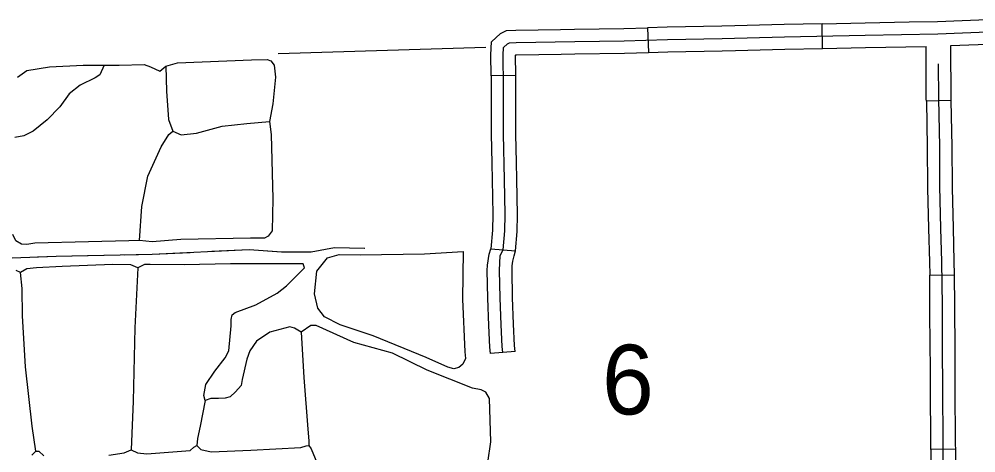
# Model space of a CAD drawing. Extents: x 1127717 to 1741049, y 2026793 to 2244711.
# Drawn here: x 1338062 to 1343854, y 2099821 to 2102450 of the extents above; entities that cross this region are included whole.
import ezdxf

# ---------------------------------------------------------------- set-up
doc = ezdxf.new("R2010")
doc.units = 0
for name, color, linetype in [('31', 7, 'Continuous'), ('32', 7, 'Continuous'), ('35', 7, 'Continuous'), ('4', 7, 'Continuous'), ('43', 7, 'Continuous'), ('5', 7, 'Continuous')]:
    doc.layers.add(name, color=color, linetype=linetype)

msp = doc.modelspace()

# ---------------------------------------------------------------- linework, layer by layer
at = {"layer": '31'}
for p, q in [((1341866.9, 2102398.2), (1341871.5, 2102248.3)), ((1342926.4, 2102272.7), (1342923.3, 2102422.7)), ((1341069.4, 2102107.7), (1340919.4, 2102106.2)), ((1343704.5, 2101956.3), (1343554.6, 2101953.3)), ((1343704.5, 2101956.3), (1343704.5, 2101956.3)), ((1340918.4, 2101058.1), (1341067.8, 2101045)), ((1343574.8, 2100898.3), (1343724.8, 2100899.7)), ((1343732.1, 2099844), (1343582.1, 2099842.1))]:
    msp.add_line(p, q, dxfattribs=at)
for points in [[(1341340, 2102388.4), (1341424.7, 2102389.8), (1341724, 2102393.8), (1341866.9, 2102398.2)], [(1342395, 2102410), (1342315.8, 2102407.9), (1341985.5, 2102401.9), (1341866.9, 2102398.2)], [(1342923.3, 2102422.7), (1342694.1, 2102418), (1342395, 2102410)], [(1342923.3, 2102422.7), (1343183.5, 2102428), (1343451.3, 2102433.2)], [(1343451.3, 2102433.2), (1343622.8, 2102436.5), (1343971.4, 2102450.2), (1343978.4, 2102450.4)], [(1340919.4, 2102106.2), (1340918.1, 2102233.5), (1340921.5, 2102312.9), (1340976.3, 2102363.1), (1341011.8, 2102380.9), (1341069.1, 2102383.7), (1341340, 2102388.4)], [(1340993.1, 2101051.5), (1341003.1, 2101166.3), (1341005.1, 2101265), (1341001.1, 2101478.4), (1340995.1, 2101753), (1340995.1, 2102041), (1340993.1, 2102232.3), (1340995.1, 2102278.6), (1341019.2, 2102300.7), (1341031.3, 2102306.8), (1341071.6, 2102308.8), (1341425.8, 2102314.8), (1341725.7, 2102318.8), (1341987.4, 2102326.9), (1342317.5, 2102332.9), (1342695.8, 2102343), (1343184.9, 2102353.1), (1343625, 2102361.5), (1343973.9, 2102375.2)], [(1342926.4, 2102272.7), (1343186.4, 2102278.1), (1343553.1, 2102285.1)], [(1343554.6, 2101953.3), (1343554.3, 2101967.5), (1343553.1, 2102285.1)], [(1343703.1, 2102289.5), (1343976.4, 2102300.3), (1343982.5, 2102300.4)], [(1343704.5, 2101956.3), (1343704.3, 2101969.3), (1343703.1, 2102289.5)], [(1341069.4, 2102107.7), (1341068.1, 2102231), (1341068.2, 2102233.5), (1341074.1, 2102233.8), (1341342.6, 2102238.4)], [(1341342.6, 2102238.4), (1341427, 2102239.8), (1341727.4, 2102243.9), (1341871.5, 2102248.3)], [(1341871.5, 2102248.3), (1341989.2, 2102251.9), (1342319.1, 2102257.9), (1342399, 2102260.1)], [(1342399, 2102260.1), (1342697.6, 2102268), (1342926.4, 2102272.7)], [(1343659.3, 2099675.7), (1343656.7, 2099871.5), (1343655, 2100222.6), (1343653.3, 2100439.7), (1343651.6, 2100711.8), (1343649, 2100981.3), (1343643, 2101182.1), (1343637, 2101437), (1343635.3, 2101675.6), (1343629.3, 2101968.4), (1343628.5, 2102179)], [(1340919.4, 2102106.2), (1340920.1, 2102040.6), (1340920.1, 2101752.2), (1340923.9, 2101577.4)], [(1341073.9, 2101580.7), (1341070.1, 2101753.9), (1341070.1, 2102041.4), (1341069.4, 2102107.7)], [(1343554.6, 2101953.3), (1343560.3, 2101674.6), (1343562, 2101435.9), (1343562.3, 2101425.1)], [(1343712.2, 2101428.6), (1343712, 2101438.2), (1343710.3, 2101676.7), (1343704.5, 2101956.3)], [(1340923.9, 2101577.4), (1340926.1, 2101476.9), (1340930.1, 2101265), (1340928.2, 2101170.3), (1340918.4, 2101058.1)], [(1341067.8, 2101045), (1341078.1, 2101162.3), (1341080.2, 2101264.9), (1341076.1, 2101479.9), (1341073.9, 2101580.7)], [(1343562.3, 2101425.1), (1343568, 2101180.1), (1343574, 2100979.8), (1343574.8, 2100898.3)], [(1343724.8, 2100899.7), (1343724, 2100982.8), (1343718, 2101184.1), (1343712.2, 2101428.6)], [(1343578.9, 2100370.4), (1343578.3, 2100439.2), (1343576.6, 2100711.2), (1343574.8, 2100898.3)], [(1343728.8, 2100371.6), (1343728.3, 2100440.2), (1343726.6, 2100712.4), (1343724.8, 2100899.7)], [(1343582.1, 2099842.1), (1343581.7, 2099870.8), (1343580, 2100222.1), (1343578.9, 2100370.4)], [(1343732.1, 2099844), (1343731.7, 2099872.2), (1343730, 2100223), (1343728.8, 2100371.6)], [(1343582.1, 2099842.1), (1343584.3, 2099674.7), (1343588.6, 2099360.6), (1343589.1, 2099314.3)], [(1343739.1, 2099315.9), (1343738.6, 2099362.4), (1343734.3, 2099676.7), (1343732.1, 2099844)]]:
    msp.add_lwpolyline(points, dxfattribs=at)
at = {"layer": '32'}
msp.add_line((1341064.5, 2100435.4), (1340915, 2100422.9), dxfattribs=at)
for points in [[(1340897.2, 2100959.3), (1340906.9, 2101026), (1340918.4, 2101058.1)], [(1340989.7, 2100429.2), (1340986.6, 2100466.5), (1340980.4, 2100597), (1340974.2, 2100761.7), (1340971.1, 2100926.4), (1340974.2, 2101016.5), (1340993.1, 2101051.5)], [(1341047.1, 2100954.1), (1341051.2, 2100983.9), (1341059.1, 2101015.9), (1341067.8, 2101045)], [(1340915, 2100422.9), (1340911.8, 2100461.6), (1340905.5, 2100593.8), (1340899.2, 2100759.6), (1340896.1, 2100927), (1340897.2, 2100959.3)], [(1341064.5, 2100435.4), (1341061.5, 2100471.4), (1341055.3, 2100600.2), (1341049.2, 2100763.8), (1341046.1, 2100925.8), (1341047.1, 2100954.1)]]:
    msp.add_lwpolyline(points, dxfattribs=at)
at = {"layer": '35'}
for points in [[(1338576.9, 2102170.2), (1338549.7, 2102113.6), (1338522.5, 2102095.4), (1338432, 2102050.2), (1338364.1, 2101998.1), (1338307.5, 2101918.9), (1338230.6, 2101839.6), (1338146.9, 2101771.7), (1338090.3, 2101742.3), (1338036, 2101733.2)], [(1338051.8, 2102097.7), (1338108.4, 2102138.5), (1338246.4, 2102161.1), (1338450.1, 2102170.2), (1338576.9, 2102170.2), (1338667.4, 2102170.2), (1338819, 2102174.7), (1338857.5, 2102161.1), (1338914.1, 2102133.9), (1338950.3, 2102165.6), (1339020.4, 2102186), (1339468.6, 2102204.1), (1339563.6, 2102206.4), (1339586.2, 2102197.3), (1339606.6, 2102170.2), (1339613.4, 2102097.7), (1339597.6, 2101937), (1339577.2, 2101830.6), (1339588.5, 2101751.3), (1339597.6, 2101361.9), (1339593, 2101167.2), (1339570.4, 2101135.5), (1339547.8, 2101121.9), (1339461.8, 2101121.9), (1339040.8, 2101115.1), (1338866.5, 2101099.3), (1338789.6, 2101108.3), (1338726.2, 2101106.1)], [(1338950.3, 2102165.6), (1338954.8, 2102013.9), (1338966.1, 2101841.9), (1338993.3, 2101771.7)], [(1338993.3, 2101771.7), (1339043.1, 2101749.1), (1339135.9, 2101758.1), (1339292, 2101801.1), (1339441.4, 2101817), (1339577.2, 2101830.6)], [(1338789.6, 2101108.3), (1338805.4, 2101314.4), (1338841.7, 2101497.7), (1338920.9, 2101676.6), (1338968.4, 2101751.3), (1338993.3, 2101771.7)], [(1338726.2, 2101106.1), (1338481.8, 2101099.3), (1338155.9, 2101092.5), (1338108.4, 2101083.4), (1338076.7, 2101085.7), (1338042.8, 2101106.1), (1338024.7, 2101144.6)], [(1339911.4, 2100645.5), (1339870.7, 2100697.6), (1339850.3, 2100785.9), (1339863.9, 2100921.7), (1339929.6, 2101003.2), (1339999.7, 2101023.6), (1340126.5, 2101021.4), (1340515.7, 2101028.1), (1340749.7, 2101040.7)], [(1340749.7, 2101040.7), (1340745.4, 2100752.4), (1340761.2, 2100433.2), (1340763.5, 2100392.4), (1340747.7, 2100358.4), (1340725, 2100338.1), (1340693.3, 2100331.3), (1340657.1, 2100340.3)], [(1339781.3, 2100967), (1339342.3, 2100967), (1339061.6, 2100960.2), (1338855.7, 2100962.5), (1338821.7, 2100962.5), (1338781, 2100942.1), (1338738, 2100960.2), (1338629.4, 2100962.5), (1338321.6, 2100951.2), (1338167.7, 2100942.1), (1338108.8, 2100937.6), (1338070.4, 2100914.9), (1338043.2, 2100926.2)], [(1339789.2, 2100942.1), (1339781.3, 2100967)], [(1338163.2, 2099830.5), (1338141.7, 2099982.2), (1338100.9, 2100342.1), (1338082.8, 2100652.3), (1338080.5, 2100817.6), (1338070.4, 2100914.9)], [(1338781, 2100942.1), (1338761.8, 2100579.9), (1338752.7, 2100133.9), (1338743.7, 2099939.1), (1338740.3, 2099839.5)], [(1340900.5, 2099762.6), (1340918.6, 2099887.1), (1340909.5, 2100149.7), (1340886.9, 2100188.2), (1340859.7, 2100204), (1340807.7, 2100213.1), (1340531.6, 2100321.8), (1340323.3, 2100425.9), (1340088, 2100489.3), (1339859.4, 2100593.5), (1339827.7, 2100593.5), (1339768.9, 2100552.7), (1339728.1, 2100577.6), (1339701, 2100584.4), (1339578.8, 2100552.7), (1339499.6, 2100498.4), (1339458.8, 2100439.5), (1339440.7, 2100389.7), (1339411.3, 2100265.2), (1339406.8, 2100228.9), (1339372.8, 2100190.5), (1339338.9, 2100161), (1339309.4, 2100152), (1339268.7, 2100149.7), (1339223.4, 2100149.7), (1339187.2, 2100138.4), (1339180.4, 2100167.8), (1339191.8, 2100235.7), (1339246.1, 2100317.2), (1339309.4, 2100396.5), (1339332.1, 2100439.5), (1339345.7, 2100591.2), (1339345.7, 2100629.7), (1339352.4, 2100656.8), (1339370.6, 2100672.7), (1339495, 2100718), (1339624, 2100788.2), (1339680.6, 2100833.4), (1339789.2, 2100942.1)], [(1340657.1, 2100340.3), (1340527, 2100398.7), (1340205.7, 2100530.1), (1340006.5, 2100598), (1339911.4, 2100645.5)], [(1339768.9, 2100552.7), (1339784.7, 2100278.8), (1339809.6, 2099964.1), (1339816.4, 2099893.9), (1339816.4, 2099866.7)], [(1339187.2, 2100138.4), (1339157.8, 2099982.2), (1339142, 2099907.5), (1339138.6, 2099866.7)], [(1338604.5, 2099807.8), (1338697.3, 2099821.4), (1338740.3, 2099839.5), (1338778.7, 2099821.4), (1338835.3, 2099814.6), (1339097.8, 2099835), (1339120.5, 2099855.4), (1339138.6, 2099866.7), (1339161.2, 2099841.8), (1339224.6, 2099828.2), (1339464.5, 2099837.3), (1339767.7, 2099853.1), (1339799.4, 2099864.4), (1339816.4, 2099866.7), (1339830, 2099846.3), (1339877.5, 2099728.6)], [(1338138.3, 2099807.8), (1338163.2, 2099830.5), (1338181.3, 2099830.5), (1338210.7, 2099803.3)]]:
    msp.add_lwpolyline(points, dxfattribs=at)
at = {"layer": '4'}
msp.add_lwpolyline([(1339629.6, 2102241.6), (1340887.1, 2102280.4)], dxfattribs=at)
at = {"layer": '43'}
for points in [[(1337402, 2100811.9), (1337465.8, 2100908.2), (1337520.5, 2100977.5), (1337801.5, 2100992.1), (1338020.4, 2101003.1), (1338286.7, 2101014), (1338866.8, 2101025), (1339454.2, 2101054.2), (1339651.2, 2101039.6), (1339829.9, 2101039.6), (1339972.2, 2101065.1), (1340154.6, 2101061.5)], [(1338173.9, 2101009.4), (1338286.7, 2101014), (1338569.8, 2101019.4)], [(1338701.8, 2101021.9), (1338866.8, 2101025), (1339097.5, 2101036.4)], [(1339229.3, 2101043), (1339454.2, 2101054.2), (1339624.5, 2101041.6)], [(1339756.5, 2101039.6), (1339829.9, 2101039.6), (1339972.2, 2101065.1), (1340150.2, 2101061.6)]]:
    msp.add_lwpolyline(points, dxfattribs=at)

# ---------------------------------------------------------------- texts
at = {"layer": '5'}
msp.add_text('6', height=422.4, dxfattribs=at).set_placement((1341590.8, 2100054.1))

doc.saveas('drawing.dxf')
